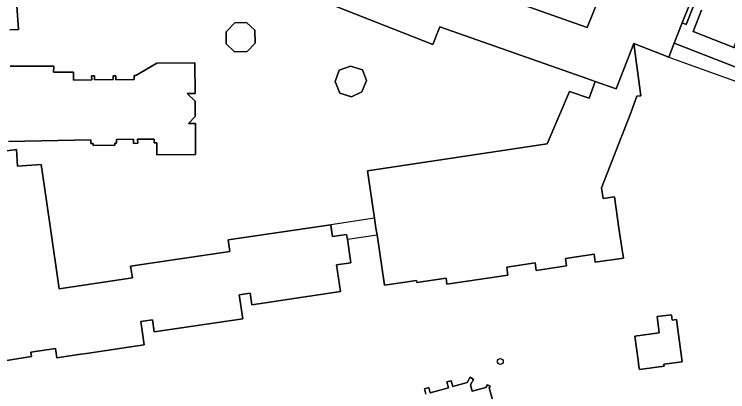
# Model space of a CAD drawing. Extents: x 160023 to 161302, y 384750 to 385707.
# Drawn here: x 160839.9 to 160959, y 384972.7 to 385035.7 of the extents above; entities that cross this region are included whole.
import ezdxf

# ---------------------------------------------------------------- set-up
doc = ezdxf.new("R2010")
doc.units = 0
for name, color, linetype in [('IMGEO_Boom', 7, 'Continuous'), ('IMGEO_Erf', 7, 'Continuous'), ('IMGEO_Hek', 7, 'Continuous'), ('IMGEO_Pand', 7, 'Continuous'), ('IMGEO_Pand_overbouw', 7, 'Continuous'), ('IMGEO_Voetpad_open', 7, 'Continuous')]:
    doc.layers.add(name, color=color, linetype=linetype)

msp = doc.modelspace()

# ---------------------------------------------------------------- linework, layer by layer
at = {"layer": 'IMGEO_Boom'}
msp.add_circle((160921.05, 384977.76), 0.489, dxfattribs=at)
at = {"layer": 'IMGEO_Erf'}
for points in [[(160896.43, 385047.31), (160935.57, 385033.47), (160937.77, 385039.05)], [(160838.66, 385040.18), (160840.11, 385040.28), (160840.58, 385033.16), (160839.14, 385033.07)], [(161000, 385011.46), (160950.09, 385030.88), (160949.17, 385028.54), (160943.36, 385030.81), (160944.5, 385022.08), (160943.85, 385022.03), (160942.86, 385019.22), (160937.94, 385006.73), (160938.2, 385004.93), (160940.09, 385005.21), (160940.86, 385000), (160941.4, 384996.36), (160941.6, 384995.02), (160936.89, 384994.32), (160936.7, 384995.66), (160931.94, 384994.96), (160932.12, 384993.7), (160927.03, 384992.95), (160926.84, 384994.21), (160922.13, 384993.51), (160922.33, 384992.17), (160912.12, 384990.66), (160911.98, 384991.65), (160907.09, 384990.92), (160907.04, 384991.28), (160901.72, 384990.49), (160900.46, 384998.89), (160900.29, 385000), (160900.05, 385001.65), (160898.86, 385009.58), (160928.89, 385014.09), (160932.59, 385022.82), (160935.88, 385021.67), (160936.86, 385024.48), (160935.66, 385024.9), (160910.96, 385033.57), (160909.8, 385030.64), (160888.7, 385038.97)], [(160839.22, 385027.04), (160846.52, 385027.05), (160846.47, 385026.05), (160849.79, 385026.03), (160849.78, 385024.72), (160852.83, 385024.75), (160852.82, 385025.42), (160853.3, 385025.42), (160853.3, 385024.75), (160856.4, 385024.78), (160856.39, 385025.39), (160856.86, 385025.39), (160856.87, 385024.77), (160859.93, 385024.81), (160859.92, 385025.48), (160860.21, 385025.48), (160863.71, 385027.55), (160870.02, 385027.61), (160870.08, 385022.49), (160868.77, 385022.48), (160870.09, 385021.19), (160870.12, 385018.61), (160869.01, 385017.48), (160870.13, 385017.49), (160870.18, 385012.27), (160863.72, 385012.21), (160863.7, 385014.24), (160863.26, 385014.24), (160863.26, 385014.87), (160860.5, 385014.84), (160860.54, 385014.17), (160859.8, 385014.15), (160859.79, 385014.83), (160856.97, 385014.8), (160856.98, 385014.16), (160856.68, 385014.16), (160856.69, 385013.84), (160853.08, 385013.8), (160853.08, 385014.14), (160852.68, 385014.14), (160852.68, 385014.72), (160838.91, 385014.48)], [(160835.34, 385012.46), (160840.28, 385013.15), (160840.46, 385010.36), (160844.39, 385010.62), (160844.94, 385006.83), (160845.95, 384999.92), (160847.42, 384989.89), (160859.62, 384991.71), (160859.33, 384993.64), (160875.89, 384996.09), (160875.6, 384998.03), (160888.92, 385000), (160892.73, 385000.56), (160892.81, 385000), (160893.02, 384998.6), (160895.39, 384998.95), (160895.51, 384998.16), (160896.1, 384994.24), (160893.72, 384993.88), (160894.39, 384989.41), (160879.59, 384987.22), (160879.3, 384989.16), (160877.47, 384988.89), (160878.06, 384984.89), (160863.28, 384982.7), (160862.99, 384984.7), (160861.03, 384984.41), (160861.6, 384980.54), (160857.84, 384979.98), (160851.95, 384979.11), (160851.04, 384978.98), (160847, 384978.38), (160846.77, 384979.92), (160842.68, 384979.32), (160842.78, 384978.61), (160840.34, 384978.22), (160836.23, 384977.55)], [(160908.64, 384972.29), (160908.38, 384973.21), (160909.11, 384973.42), (160909.36, 384972.53), (160912.41, 384973.38), (160912.14, 384974.35), (160912.82, 384974.54), (160913.1, 384973.56), (160915.5, 384974.23), (160916.01, 384975.13), (160916.56, 384974.76), (160916.07, 384973.88), (160916.37, 384972.82), (160918.62, 384973.43), (160918.9, 384973.86), (160919.34, 384973.62), (160919.18, 384973.34), (160920.4, 384968.96)]]:
    msp.add_lwpolyline(points, dxfattribs=at)
for points in [[(160952.58, 385037.17), (160951.42, 385034.25), (160952.07, 385033.99), (160953.22, 385036.92)], [(160876.66, 385029.43), (160875.3, 385030.73), (160875.25, 385032.73), (160876.71, 385034.26), (160878.69, 385034.31), (160880.05, 385033.02), (160880.11, 385030.88), (160878.78, 385029.49)], [(160896.21, 385021.91), (160894.24, 385022.53), (160893.47, 385024.49), (160894.15, 385026.34), (160896.04, 385027.03), (160898.03, 385026.42), (160898.7, 385024.63), (160897.94, 385022.72)], [(160951.43, 384977.73), (160948.35, 384977.32), (160948.4, 384976.98), (160944.27, 384976.43), (160944.2, 384976.96), (160944.06, 384977.98), (160943.52, 384982.01), (160947.58, 384982.55), (160947.22, 384985.25), (160949.62, 384985.57), (160949.74, 384984.66), (160950.49, 384984.76)]]:
    msp.add_lwpolyline(points, close=True, dxfattribs=at)
at = {"layer": 'IMGEO_Hek'}
msp.add_lwpolyline([(160949.17, 385028.54), (160950.41, 385028.09), (161000, 385010.29), (161028.69, 385000), (161031.78, 384998.89)], dxfattribs=at)
at = {"layer": 'IMGEO_Pand'}
for points in [[(160937.77, 385039.05), (160935.57, 385033.47), (160896.43, 385047.31)], [(160839.14, 385033.07), (160840.58, 385033.16), (160840.11, 385040.28), (160838.66, 385040.18)], [(160954.66, 385036.37), (160953.25, 385032.81), (160960.06, 385030.12), (160961.48, 385033.73), (160970.07, 385030.34), (160971.44, 385029.8), (161000, 385018.53), (161013.98, 385013.01), (161013.17, 385010.95), (161021.12, 385007.81), (161023.14, 385007.01), (161029.88, 385004.35), (161032.95, 385012.13), (161069.03, 385040.89)], [(160888.7, 385038.97), (160909.8, 385030.64), (160910.96, 385033.57), (160935.66, 385024.9), (160936.86, 385024.48), (160940.38, 385023.24), (160943.36, 385030.81), (160949.17, 385028.54), (160950.09, 385030.88), (160951.42, 385034.25), (160952.58, 385037.17)], [(160838.91, 385014.48), (160852.68, 385014.72), (160852.68, 385014.14), (160853.08, 385014.14), (160853.08, 385013.8), (160856.69, 385013.84), (160856.68, 385014.16), (160856.98, 385014.16), (160856.97, 385014.8), (160859.79, 385014.83), (160859.8, 385014.15), (160860.54, 385014.17), (160860.5, 385014.84), (160863.26, 385014.87), (160863.26, 385014.24), (160863.7, 385014.24), (160863.72, 385012.21), (160870.18, 385012.27), (160870.13, 385017.49), (160869.01, 385017.48), (160870.12, 385018.61), (160870.09, 385021.19), (160868.77, 385022.48), (160870.08, 385022.49), (160870.02, 385027.61), (160863.71, 385027.55), (160860.21, 385025.48), (160859.92, 385025.48), (160859.93, 385024.81), (160856.87, 385024.77), (160856.86, 385025.39), (160856.39, 385025.39), (160856.4, 385024.78), (160853.3, 385024.75), (160853.3, 385025.42), (160852.82, 385025.42), (160852.83, 385024.75), (160849.78, 385024.72), (160849.79, 385026.03), (160846.47, 385026.05), (160846.52, 385027.05), (160839.22, 385027.04)], [(160836.23, 384977.55), (160840.34, 384978.22), (160842.78, 384978.61), (160842.68, 384979.32), (160846.77, 384979.92), (160847, 384978.38), (160851.04, 384978.98), (160851.95, 384979.11), (160857.84, 384979.98), (160861.6, 384980.54), (160861.03, 384984.41), (160862.99, 384984.7), (160863.28, 384982.7), (160878.06, 384984.89), (160877.47, 384988.89), (160879.3, 384989.16), (160879.59, 384987.22), (160894.39, 384989.41), (160893.72, 384993.88), (160896.1, 384994.24), (160895.51, 384998.16), (160895.39, 384998.95), (160893.02, 384998.6), (160892.81, 385000), (160892.73, 385000.56), (160888.92, 385000), (160875.6, 384998.03), (160875.89, 384996.09), (160859.33, 384993.64), (160859.62, 384991.71), (160847.42, 384989.89), (160845.95, 384999.92), (160844.94, 385006.83), (160844.39, 385010.62), (160840.46, 385010.36), (160840.28, 385013.15), (160835.34, 385012.46)], [(160920.4, 384968.96), (160919.18, 384973.34), (160919.34, 384973.62), (160918.9, 384973.86), (160918.62, 384973.43), (160916.37, 384972.82), (160916.07, 384973.88), (160916.56, 384974.76), (160916.01, 384975.13), (160915.5, 384974.23), (160913.1, 384973.56), (160912.82, 384974.54), (160912.14, 384974.35), (160912.41, 384973.38), (160909.36, 384972.53), (160909.11, 384973.42), (160908.38, 384973.21), (160908.64, 384972.29)]]:
    msp.add_lwpolyline(points, dxfattribs=at)
for points in [[(160878.78, 385029.49), (160880.11, 385030.88), (160880.05, 385033.02), (160878.69, 385034.31), (160876.71, 385034.26), (160875.25, 385032.73), (160875.3, 385030.73), (160876.66, 385029.43)], [(160942.86, 385019.22), (160943.85, 385022.03), (160944.5, 385022.08), (160943.36, 385030.81), (160940.38, 385023.24), (160936.86, 385024.48), (160935.88, 385021.67), (160932.59, 385022.82), (160928.89, 385014.09), (160898.86, 385009.58), (160900.05, 385001.65), (160900.29, 385000), (160900.46, 384998.89), (160901.72, 384990.49), (160907.04, 384991.28), (160907.09, 384990.92), (160911.98, 384991.65), (160912.12, 384990.66), (160922.33, 384992.17), (160922.13, 384993.51), (160926.84, 384994.21), (160927.03, 384992.95), (160932.12, 384993.7), (160931.94, 384994.96), (160936.7, 384995.66), (160936.89, 384994.32), (160941.6, 384995.02), (160941.4, 384996.36), (160940.86, 385000), (160940.09, 385005.21), (160938.2, 385004.93), (160937.94, 385006.73)], [(160897.94, 385022.72), (160898.7, 385024.63), (160898.03, 385026.42), (160896.04, 385027.03), (160894.15, 385026.34), (160893.47, 385024.49), (160894.24, 385022.53), (160896.21, 385021.91)], [(160944.06, 384977.98), (160944.2, 384976.96), (160944.27, 384976.43), (160948.4, 384976.98), (160948.35, 384977.32), (160951.43, 384977.73), (160950.49, 384984.76), (160949.74, 384984.66), (160949.62, 384985.57), (160947.22, 384985.25), (160947.58, 384982.55), (160943.52, 384982.01)]]:
    msp.add_lwpolyline(points, close=True, dxfattribs=at)
at = {"layer": 'IMGEO_Pand_overbouw'}
msp.add_lwpolyline([(160900.05, 385001.65), (160892.73, 385000.56), (160893.02, 384998.6), (160895.39, 384998.95), (160895.51, 384998.16), (160900.46, 384998.89), (160900.29, 385000)], close=True, dxfattribs=at)
at = {"layer": 'IMGEO_Voetpad_open'}
for points in [[(160953.22, 385036.92), (160952.07, 385033.99), (160951.42, 385034.25), (160950.09, 385030.88), (161000, 385011.46), (161029.11, 385000), (161029.9, 384999.69), (161032.76, 384999.25), (161049.45, 385012.65), (161070.4, 385029.79), (161071.11, 385032.66), (161073.31, 385041.55)], [(161070.16, 385041.79), (161068.27, 385034.24), (161031.49, 385004.83), (161030.56, 385004.09), (161029.35, 385003.12), (161022.55, 385005.67), (161023.14, 385007.01), (161021.12, 385007.81), (161020.6, 385006.51), (161000, 385014.56), (160970.06, 385026.27), (160971.44, 385029.8), (160970.07, 385030.34), (160968.62, 385026.83), (160960.06, 385030.12), (160953.25, 385032.81), (160954.66, 385036.37)]]:
    msp.add_lwpolyline(points, dxfattribs=at)

doc.saveas('drawing.dxf')
